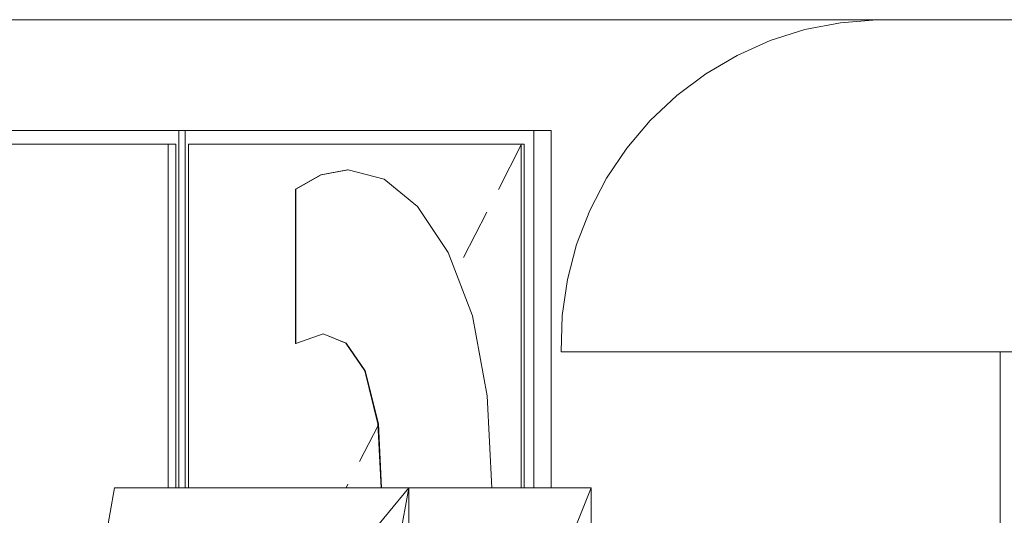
# Model space of a CAD drawing. Extents: x -156717 to 425753, y -51191 to 363295.
# Tile 472 of 502: x 320732 to 322510, y 195903 to 196798. Entities that reach past the tile are written whole.
import ezdxf

# ---------------------------------------------------------------- set-up
doc = ezdxf.new("R2010")
doc.units = 0
doc.header["$LTSCALE"] = 50
for name, color, linetype in [('7 Voorgevel & doorsnede A-A$0$00 Bestaande vloeren', 7, 'CONTINUOUS'), ('7 Voorgevel & doorsnede A-A$0$00 Simple', 7, 'CONTINUOUS'), ('7 Voorgevel & doorsnede A-A$0$00 Simple Deuren', 7, 'CONTINUOUS'), ('7 Voorgevel & doorsnede A-A$0$00 Simple Ramen', 7, 'CONTINUOUS'), ('7 Voorgevel & doorsnede A-A$0$82 Interieur', 7, 'CONTINUOUS'), ('7 Voorgevel & doorsnede A-A$0$82 plakfolie', 7, 'CONTINUOUS')]:
    doc.layers.add(name, color=color, linetype=linetype)

# ---------------------------------------------------------------- blocks, each defined once
blk = doc.blocks.new('7 Voorgevel & doorsnede A-A$0$Section Elem_388_3', base_point=(108550.6, 1635.3))
at = {"layer": '7 Voorgevel & doorsnede A-A$0$00 Bestaande vloeren', "color": 2, "linetype": 'Continuous', "lineweight": 0}
blk.add_line((90108.3, 4235.3), (96512.7, 4235.3), dxfattribs=at)
blk = doc.blocks.new('7 Voorgevel & doorsnede A-A$0$Section Elem_451_3', base_point=(108550.6, 1635.3))
at = {"layer": '7 Voorgevel & doorsnede A-A$0$00 Simple', "color": 252, "linetype": 'Continuous', "lineweight": 0}
for p, q in [((91571.4, 4035.3), (91796.9, 4035.3)), ((93207, 2535.3), (93207, 3635.3))]:
    blk.add_line(p, q, dxfattribs=at)
blk = doc.blocks.new('7 Voorgevel & doorsnede A-A$0$Section Elem_534_3', base_point=(108550.6, 1635.3))
at = {"layer": '7 Voorgevel & doorsnede A-A$0$00 Simple Ramen', "color": 252, "linetype": 'Continuous', "lineweight": 0}
for p, q in [((91571.4, 4035.3), (91338.8, 4035.3)), ((91734.8, 4035.3), (91734.8, 3389.5)), ((91506, 4010.3), (91018.2, 4010.3)), ((91717.8, 4010.3), (91506, 4010.3)), ((91704.2, 4010.3), (91704.2, 3389.5)), ((91717.8, 3389.5), (91717.8, 4010.3))]:
    blk.add_line(p, q, dxfattribs=at)
blk = doc.blocks.new('7 Voorgevel & doorsnede A-A$0$Section Elem_535_3', base_point=(108550.6, 1635.3))
at = {"layer": '7 Voorgevel & doorsnede A-A$0$00 Simple Deuren', "color": 252, "linetype": 'Continuous', "lineweight": 0}
for p, q in [((91723.2, 3389.5), (91723.2, 4035.3)), ((92014.9, 4035.3), (91796.9, 4035.3)), ((92225.3, 4035.3), (92014.9, 4035.3)), ((92225.3, 4035.3), (92395.9, 4035.3)), ((92364.6, 4035.3), (92364.6, 3389.5)), ((92395.9, 4035.3), (92395.9, 3389.5)), ((92347.1, 4010.3), (91740.7, 4010.3)), ((91740.7, 4010.3), (91740.7, 3389.5)), ((92300.7, 3928.4), (92342.5, 4010.3)), ((92341.7, 4010.3), (92341.7, 3389.5)), ((92347.1, 3389.5), (92347.1, 4010.3)), ((92237.9, 3805.6), (92279.8, 3887.4)), ((92049.8, 3437), (92083.2, 3502.5)), ((92025.5, 3389.5), (92028.8, 3396.1))]:
    blk.add_line(p, q, dxfattribs=at)
blk = doc.blocks.new('7 Voorgevel & doorsnede A-A$0$Section Elem_728_3', base_point=(108550.6, 1635.3))
at = {"layer": '7 Voorgevel & doorsnede A-A$0$82 Interieur', "color": 252, "linetype": 'Continuous', "lineweight": 0}
for p, q in [((91457.7, 2567.1), (91607.5, 3389.5)), ((92138.6, 3389.5), (91457.7, 2567.1)), ((91607.5, 3389.5), (92138.6, 3389.5)), ((92138.6, 3389.5), (92035.3, 2822.9)), ((92138.6, 2912.4), (92138.6, 3389.5)), ((92138.6, 3389.5), (92468.3, 3389.5)), ((92437.1, 3311.6), (92468.3, 3389.5)), ((92468.1, 3387.9), (92468.3, 3389.5)), ((92468.3, 3318.5), (92468.3, 3389.5)), ((92301.4, 2973.3), (92384.3, 3180)), ((92298.3, 2965.6), (92299, 2967.2)), ((92138.6, 2883.5), (92138.6, 2891.9)), ((92240.1, 2820.3), (92255.9, 2859.9)), ((92138.6, 2823.5), (92138.6, 2834.7)), ((92034.5, 2818.1), (91988.7, 2567.1)), ((92468.3, 2770.5), (92468.3, 2814.2)), ((92138.6, 2567.1), (92138.6, 2798.4)), ((92138.6, 2567.1), (92219.7, 2769.3)), ((92463.2, 2744.7), (92458.4, 2742.1)), ((92425.6, 2724.2), (92324.1, 2668.6)), ((92295.5, 2653), (92138.6, 2567.1)), ((91988.7, 2567.1), (91457.7, 2567.1)), ((91457.7, 2567.1), (91528.4, 2285.3)), ((91457.9, 2566.9), (91457.7, 2567.1)), ((91678.2, 1969.8), (91457.7, 2567.1)), ((92041.8, 1995.3), (91457.7, 2567.1)), ((91988.7, 2567.1), (92059.4, 2285.3)), ((92138.6, 2567.1), (91988.7, 2567.1)), ((92064.5, 1995.3), (91988.7, 2567.1)), ((92138.6, 2567.1), (92059.4, 2285.3)), ((92138.6, 2567.1), (92139.2, 2567.6)), ((92141.9, 2556.2), (92138.6, 2567.1)), ((92155.2, 2512.2), (92146.5, 2541.1)), ((91528.4, 2285.3), (91528.5, 2285.3)), ((91528.4, 2285.3), (91607.5, 1969.8)), ((92059.4, 2285.3), (92186, 2285.3)), ((92132.2, 1995.3), (92059.4, 2285.3)), ((92186, 2066), (92151.1, 1995.3)), ((91607.5, 1969.8), (91459.9, 1640.3)), ((91529.6, 1640.3), (91607.5, 1969.8)), ((91530.6, 1640.3), (91678.2, 1969.8)), ((91607.5, 1969.8), (91607.6, 1969.9)), ((91678.2, 1969.8), (91607.5, 1969.8)), ((91678.2, 1969.8), (91712, 1835.3)), ((91978.2, 1874.5), (91678.2, 1969.8)), ((91978.2, 1969.8), (91678.2, 1969.8)), ((91712, 1835.3), (91533, 1640.3)), ((91601.9, 1640.3), (91712, 1835.3)), ((91602.4, 1640.3), (91730.8, 1835.3)), ((91712, 1835.3), (91978.2, 1835.3)), ((91978.2, 1769.6), (91920.2, 1640.3))]:
    blk.add_line(p, q, dxfattribs=at)
blk = doc.blocks.new('7 Voorgevel & doorsnede A-A$0$Section Elem_729_3', base_point=(108550.6, 1635.3))
at = {"layer": '7 Voorgevel & doorsnede A-A$0$82 Interieur', "color": 252, "linetype": 'Continuous', "lineweight": 0}
for p, q in [((92918.7, 4229.9), (92984.1, 4235.3)), ((92791.7, 4197.5), (92854.3, 4217.3)), ((92854.3, 4217.3), (92918.7, 4229.9)), ((92731.8, 4170.9), (92791.7, 4197.5)), ((92675.2, 4137.6), (92731.8, 4170.9)), ((92622.7, 4098.3), (92675.2, 4137.6)), ((92574.9, 4053.3), (92622.7, 4098.3)), ((92532.4, 4003.3), (92574.9, 4053.3)), ((92495.8, 3948.8), (92532.4, 4003.3)), ((92465.5, 3890.6), (92495.8, 3948.8)), ((92442, 3829.3), (92465.5, 3890.6)), ((92425.5, 3765.8), (92442, 3829.3)), ((92416.1, 3700.9), (92425.5, 3765.8)), ((92414.1, 3635.3), (92416.1, 3700.9)), ((92414.1, 3635.3), (92435.5, 3635.3)), ((92435.5, 3635.3), (92477.5, 3635.3)), ((92477.5, 3635.3), (92539, 3635.3)), ((92539, 3635.3), (92618, 3635.3)), ((92618, 3635.3), (92712.1, 3635.3)), ((92712.1, 3635.3), (92818.6, 3635.3)), ((92818.6, 3635.3), (92934.1, 3635.3)), ((92934.1, 3635.3), (93055.2, 3635.3)), ((93055.2, 3635.3), (93116.6, 3635.3))]:
    blk.add_line(p, q, dxfattribs=at)
blk = doc.blocks.new('7 Voorgevel & doorsnede A-A$0$Section Elem_730_3', base_point=(108550.6, 1635.3))
at = {"layer": '7 Voorgevel & doorsnede A-A$0$82 Interieur', "color": 252, "linetype": 'Continuous', "lineweight": 0}
for p, q in [((93314.5, 4229.9), (93249.1, 4235.3)), ((93378.9, 4217.3), (93314.5, 4229.9)), ((93441.5, 4197.5), (93378.9, 4217.3)), ((93501.5, 4170.9), (93441.5, 4197.5)), ((93558.1, 4137.6), (93501.5, 4170.9)), ((93610.6, 4098.3), (93558.1, 4137.6)), ((93658.4, 4053.3), (93610.6, 4098.3)), ((93700.8, 4003.3), (93658.4, 4053.3)), ((93737.4, 3948.8), (93700.8, 4003.3)), ((93767.7, 3890.6), (93737.4, 3948.8)), ((93791.2, 3829.3), (93767.7, 3890.6)), ((93807.8, 3765.8), (93791.2, 3829.3)), ((93817.1, 3700.9), (93807.8, 3765.8)), ((93819.1, 3635.3), (93817.1, 3700.9)), ((93116.6, 3635.3), (93178.1, 3635.3)), ((93178.1, 3635.3), (93299.1, 3635.3)), ((93299.1, 3635.3), (93414.6, 3635.3)), ((93414.6, 3635.3), (93521.1, 3635.3)), ((93521.1, 3635.3), (93615.3, 3635.3)), ((93615.3, 3635.3), (93694.3, 3635.3)), ((93694.3, 3635.3), (93755.7, 3635.3)), ((93755.7, 3635.3), (93797.8, 3635.3)), ((93797.8, 3635.3), (93819.1, 3635.3))]:
    blk.add_line(p, q, dxfattribs=at)
blk = doc.blocks.new('7 Voorgevel & doorsnede A-A$0$Section Elem_731_3', base_point=(108550.6, 1635.3))
at = {"layer": '7 Voorgevel & doorsnede A-A$0$82 plakfolie', "color": 252, "linetype": 'Continuous', "lineweight": 0}
for p, q in [((91979.8, 3955.2), (91933.9, 3928.9)), ((91980.6, 3955.2), (91934.7, 3928.9)), ((92028.4, 3964), (91979.8, 3955.2)), ((92029.2, 3964), (91980.6, 3955.2)), ((92028.4, 3964), (92029.2, 3964)), ((92094.4, 3947.4), (92029.2, 3964)), ((92154.6, 3897.7), (92094.4, 3947.4)), ((91933.9, 3928.9), (91933.9, 3650.4)), ((91933.9, 3928.9), (91934.7, 3928.9)), ((91934.7, 3928.9), (91934.7, 3650.4)), ((92209.9, 3814.9), (92154.6, 3897.7)), ((92253.9, 3700.4), (92209.9, 3814.9)), ((92280.3, 3555.8), (92253.9, 3700.4)), ((91934.7, 3650.4), (91984.4, 3668)), ((91984, 3667.9), (92024.8, 3651.3)), ((91984.4, 3668), (92025.6, 3651.3)), ((91933.9, 3650.4), (91934.7, 3650.4)), ((92024.8, 3651.3), (92059.5, 3600.9)), ((92025.6, 3651.3), (92060.3, 3600.9)), ((92059.5, 3600.9), (92083.1, 3505.4)), ((92060.3, 3600.9), (92083.8, 3505.4)), ((92288.6, 3389.5), (92280.3, 3555.8)), ((92083.1, 3505.4), (92089, 3389.5)), ((92083.8, 3505.4), (92089.8, 3389.5))]:
    blk.add_line(p, q, dxfattribs=at)

msp = doc.modelspace()

# ---------------------------------------------------------------- block references
at = {"layer": '7 Voorgevel & doorsnede A-A$0$00 Bestaande vloeren', "color": 9, "lineweight": 0}
msp.add_blockref('7 Voorgevel & doorsnede A-A$0$Section Elem_388_3', (337846.4774, 194197.76673), dxfattribs=at)
at = {"layer": '7 Voorgevel & doorsnede A-A$0$00 Simple', "color": 9, "lineweight": 0}
msp.add_blockref('7 Voorgevel & doorsnede A-A$0$Section Elem_451_3', (337846.4774, 194197.76673), dxfattribs=at)
at = {"layer": '7 Voorgevel & doorsnede A-A$0$00 Simple Deuren', "color": 9, "lineweight": 0}
msp.add_blockref('7 Voorgevel & doorsnede A-A$0$Section Elem_535_3', (337846.4774, 194197.76673), dxfattribs=at)
at = {"layer": '7 Voorgevel & doorsnede A-A$0$00 Simple Ramen', "color": 9, "lineweight": 0}
msp.add_blockref('7 Voorgevel & doorsnede A-A$0$Section Elem_534_3', (337846.4774, 194197.76673), dxfattribs=at)
at = {"layer": '7 Voorgevel & doorsnede A-A$0$82 Interieur', "color": 9, "lineweight": 0}
for name in ['7 Voorgevel & doorsnede A-A$0$Section Elem_729_3', '7 Voorgevel & doorsnede A-A$0$Section Elem_730_3', '7 Voorgevel & doorsnede A-A$0$Section Elem_728_3']:
    msp.add_blockref(name, (337846.4774, 194197.76673), dxfattribs=at)
at = {"layer": '7 Voorgevel & doorsnede A-A$0$82 plakfolie', "color": 9, "lineweight": 0}
msp.add_blockref('7 Voorgevel & doorsnede A-A$0$Section Elem_731_3', (337846.4774, 194197.76673), dxfattribs=at)

doc.saveas('drawing.dxf')
